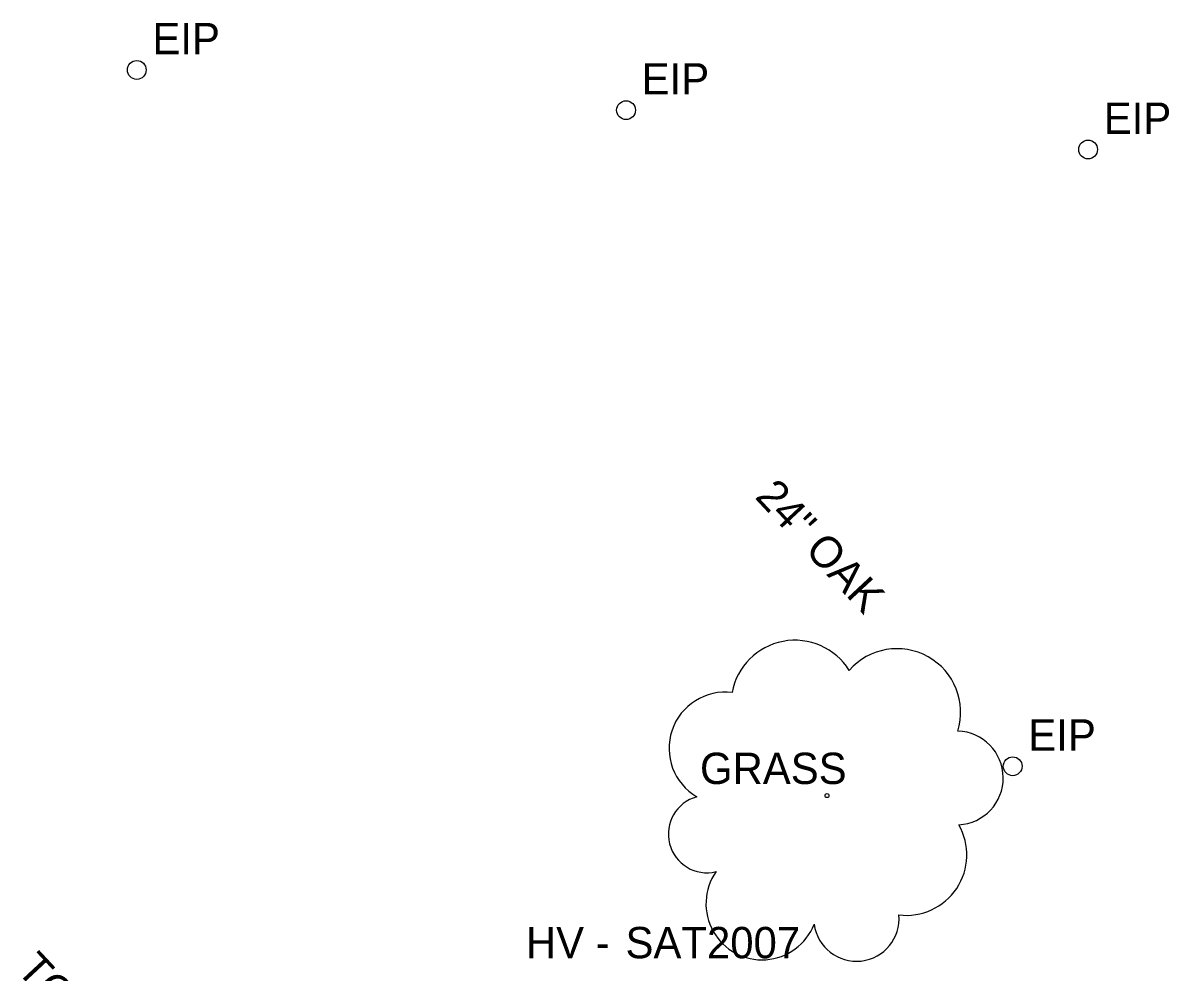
# Model space of a CAD drawing. Extents: x 0 to 1944463, y 0 to 420651.
# Drawn here: x 1942334.1 to 1942517.1, y 418005.1 to 418156.6 of the extents above; entities that cross this region are included whole.
import ezdxf

# ---------------------------------------------------------------- set-up
doc = ezdxf.new("R2010")
doc.units = 0
for name, color, linetype in [('AERIAL - CTRL - Text', 7, 'Continuous'), ('SUR - DRG - Storm Sewer Text', 7, 'Continuous'), ('SUR - PROPERTY - Property Markers', 7, 'Continuous'), ('SUR - VEG - Features', 7, 'Continuous'), ('SUR - VEG - Features Text', 7, 'Continuous')]:
    doc.layers.add(name, color=color, linetype=linetype)

msp = doc.modelspace()

# ---------------------------------------------------------------- linework, layer by layer
at = {"layer": 'SUR - PROPERTY - Property Markers'}
for centre in [(1942352.32, 418149.08), (1942430.43, 418142.66), (1942504.2, 418136.38), (1942492.16, 418037.93)]:
    msp.add_circle(centre, 1.5, dxfattribs=at)
at = {"layer": 'SUR - VEG - Features'}
msp.add_circle((1942462.52, 418033.25), 0.313, dxfattribs=at)
for centre, radius, start, end in [((1942457.4, 418047.83), 10.22, 31.9683, 169.4925), ((1942473.7, 418046.54), 10.16, 342.8641, 138.7026), ((1942446.27, 418040.8), 8.97, 82.9155, 239.7044), ((1942483.16, 418036.07), 7.49, 273.117, 88.1173), ((1942443.34, 418027.1), 6.16, 105.0317, 283.7773), ((1942475.19, 418023.79), 9.65, 262.9581, 29.8037), ((1942452.14, 418015.99), 8.95, 145.0523, 338.472), ((1942467.22, 418013.62), 6.81, 187.671, 4.9902)]:
    msp.add_arc(centre, radius, start, end, dxfattribs=at)

# ---------------------------------------------------------------- texts
at = {"layer": 'AERIAL - CTRL - Text'}
for s, p in [('HV - ', (1942414.44, 418007.29)), ('SAT2007', (1942430.35, 418007.29))]:
    msp.add_text(s, height=5, dxfattribs=at).set_placement(p)
at = {"layer": 'SUR - DRG - Storm Sewer Text'}
msp.add_text("TOP-1060.55'", height=5, rotation=313, dxfattribs=at).set_placement((1942332.96, 418005.31))
at = {"layer": 'SUR - PROPERTY - Property Markers'}
for p in [(1942354.82, 418151.58), (1942432.93, 418145.16), (1942506.7, 418138.88), (1942494.66, 418040.43)]:
    msp.add_text('EIP', height=5, dxfattribs=at).set_placement(p)
at = {"layer": 'SUR - VEG - Features Text'}
msp.add_text('24" OAK', height=5, rotation=313, dxfattribs=at).set_placement((1942450.86, 418080.84))
msp.add_text('GRASS', height=5, dxfattribs=at).set_placement((1942442.24, 418035.1))

doc.saveas('drawing.dxf')
